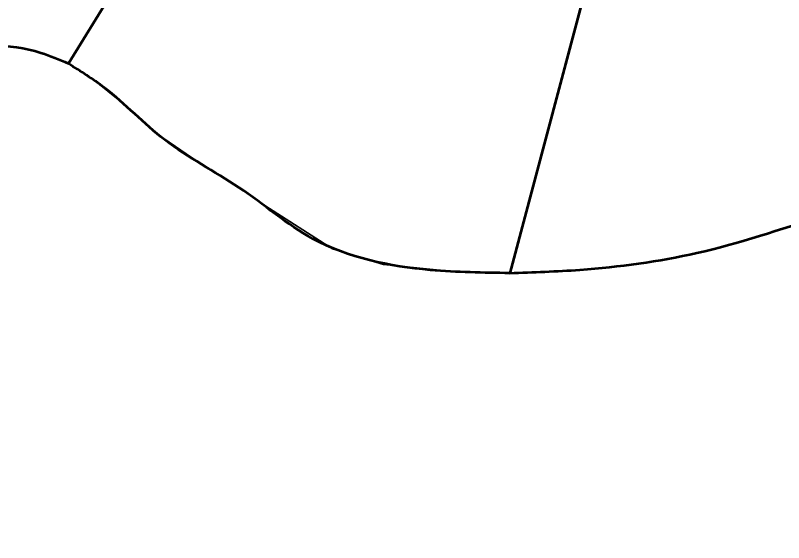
# Model space of a CAD drawing. Extents: x 553962 to 842807, y 8883888 to 9032388.
# Drawn here: x 802532 to 803546, y 9016267 to 9016964 of the extents above; entities that cross this region are included whole.
import ezdxf

# ---------------------------------------------------------------- set-up
doc = ezdxf.new("R2010")
doc.units = 0
doc.header["$LTSCALE"] = 200
doc.layers.add('1', color=7, linetype='Continuous', lineweight=13)

msp = doc.modelspace()

# ---------------------------------------------------------------- linework, layer by layer
at = {"layer": '1', "lineweight": 53}
for p, q in [((803502.1, 9017817), (803184.4, 9016623.4)), ((803502.1, 9017817), (803184.4, 9016623.4)), ((802601.7, 9016900.2), (803149.8, 9017786.3)), ((802601.7, 9016900.2), (803149.8, 9017786.3)), ((802601.7, 9016900.2), (803149.8, 9017786.3))]:
    msp.add_line(p, q, dxfattribs=at)
at = {"layer": '1', "lineweight": 35}
msp.add_line((803184.4, 9016623.4), (803184.4, 9016623.4), dxfattribs=at)
at = {"layer": '1', "lineweight": 53}
msp.add_lwpolyline([(803502.1, 9017817), (803184.4, 9016623.4), (803184.4, 9016623.4)], dxfattribs=at)
at = {"layer": '1', "lineweight": 35}
msp.add_lwpolyline([(803179.4, 9016623.4), (803109.8, 9016625.6), (803017.6, 9016634.8), (802950.2, 9016655.3), (802861, 9016712.6), (802813.7, 9016745), (802764.4, 9016776.1), (802713.8, 9016810.9), (802672, 9016849.2), (802633.4, 9016880), (802601.7, 9016900.2)], dxfattribs=at)
at = {"layer": '1'}
msp.add_lwpolyline([(802601.7, 9016900.2), (802633.4, 9016880), (802672, 9016849.2), (802713.8, 9016810.9), (802764.4, 9016776.1), (802813.7, 9016745), (802861, 9016712.6), (802950.2, 9016655.3), (803017.6, 9016634.8), (803109.8, 9016625.6), (803179.4, 9016623.4), (803184.4, 9016623.4)], dxfattribs=at)
for points in [[(802053.3, 9016639.5), (802075.1, 9016669.7), (802098.3, 9016719.2), (802145.8, 9016782.6), (802221.2, 9016834.4), (802300.4, 9016871), (802565.5, 9016914.4), (802601.7, 9016900.2)], [(803184.4, 9016623.4), (803277, 9016627.8), (803431.3, 9016650.1), (803595.8, 9016699), (803754.1, 9016751.8), (803977.2, 9016830.3), (804163, 9016885), (804493.8, 9016911.1), (804729.6, 9016903.7), (804958.1, 9016858.9), (805127.3, 9016795.6), (805287.8, 9016713.7), (805417.6, 9016628.2), (805529.6, 9016525.7), (805696.4, 9016364.9), (805830.9, 9016252.4), (805938, 9016159.9)]]:
    msp.add_spline(points, degree=3, dxfattribs=at)
at = {"layer": '1', "lineweight": 53}
for points in [[(802054.3, 9016638.6), (802075.1, 9016669.7), (802098.3, 9016719.2), (802145.8, 9016782.6), (802221.2, 9016834.4), (802300.4, 9016871), (802565.5, 9016914.4), (802601.7, 9016900.2)], [(803184.4, 9016623.4), (803277, 9016627.8), (803431.3, 9016650.1), (803595.8, 9016699), (803754.1, 9016751.8), (803977.2, 9016830.3), (804163, 9016885), (804493.8, 9016911.1), (804729.6, 9016903.7), (804958.1, 9016858.9), (805127.3, 9016795.6), (805287.8, 9016713.7), (805417.6, 9016628.2), (805529.6, 9016525.7), (805696.4, 9016364.9), (805830.9, 9016252.4), (805938, 9016159.9)], [(803184.4, 9016623.4), (803079.6, 9016627.4), (802924.5, 9016668.7), (802826.8, 9016736.5), (802729.1, 9016799.2), (802649.3, 9016868.2), (802601.7, 9016900.2)], [(803184.4, 9016623.4), (803079.6, 9016627.4), (802924.5, 9016668.7), (802826.8, 9016736.5), (802729.1, 9016799.2), (802649.3, 9016868.2), (802601.7, 9016900.2)]]:
    msp.add_spline(points, degree=3, dxfattribs=at)
at = {"layer": '1', "lineweight": 35}
for points in [[(802055.3, 9016640), (802075.1, 9016669.7), (802098.3, 9016719.2), (802145.8, 9016782.6), (802221.2, 9016834.4), (802300.4, 9016871), (802565.5, 9016914.4), (802601.7, 9016900.2)], [(803184.4, 9016623.4), (803277, 9016627.8), (803431.3, 9016650.1), (803595.8, 9016699), (803754.1, 9016751.8), (803977.2, 9016830.3), (804163, 9016885), (804493.8, 9016911.1), (804729.6, 9016903.7), (804958.1, 9016858.9), (805127.3, 9016795.6), (805287.8, 9016713.7), (805417.6, 9016628.2), (805529.6, 9016525.7), (805696.4, 9016364.9), (805830.9, 9016252.4), (805938, 9016159.9)]]:
    msp.add_spline(points, degree=3, dxfattribs=at)

doc.saveas('drawing.dxf')
